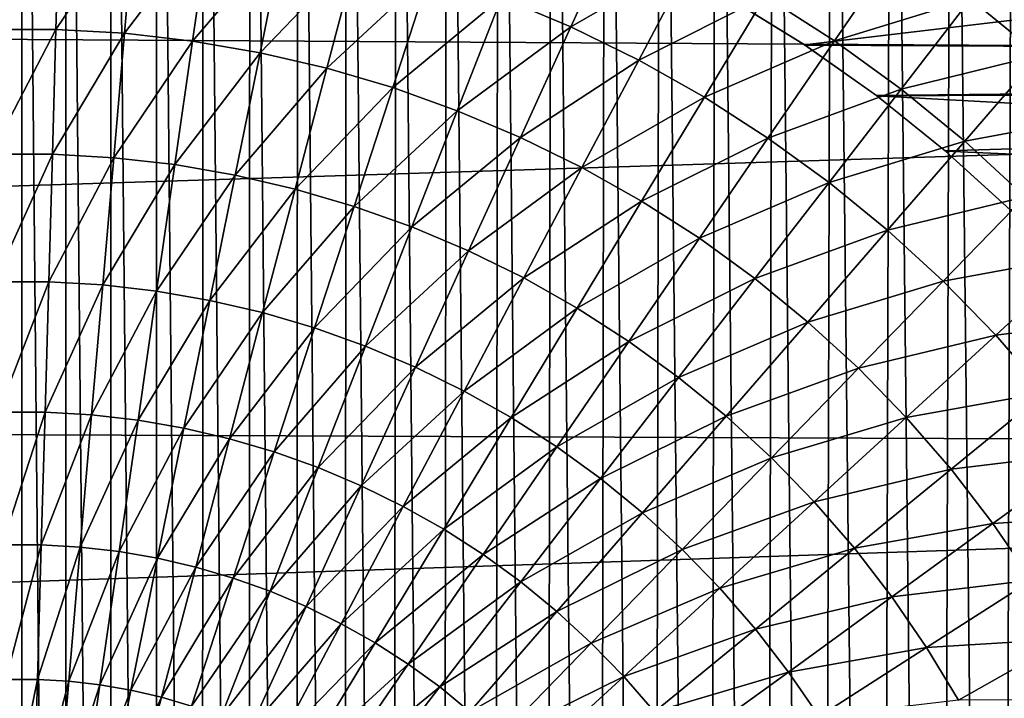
# Model space of a CAD drawing. Header units: millimetres. Extents: x -161 to 161, y -94 to 1149.
# Tile 658 of 1056: x 148.8 to 150.7, y -56.52 to -55.21. Entities that reach past the tile are written whole.
import ezdxf

# ---------------------------------------------------------------- set-up
doc = ezdxf.new("R2010")
doc.units = ezdxf.units.MM
doc.header["$LTSCALE"] = 81.481481
for name, color, linetype in [('378', 7, 'CONTINUOUS'), ('380', 7, 'CONTINUOUS'), ('387', 7, 'CONTINUOUS'), ('392', 7, 'CONTINUOUS')]:
    doc.layers.add(name, color=color, linetype=linetype)

msp = doc.modelspace()

# ---------------------------------------------------------------- linework, layer by layer
at = {"layer": '378', "color": 7, "linetype": 'CONTINUOUS', "true_color": 0xaaaaaa}
for points in [[(160.3087, -54.7035, -22.1172), (160.3087, -55.3069, -22.1866), (148.8557, -54.8006, -22.1295), (160.3087, -54.7035, -22.1172)], [(148.8557, -54.8006, -22.1295), (160.3087, -55.3069, -22.1866), (149.0297, -54.8097, -22.1306), (148.8557, -54.8006, -22.1295)], [(149.0297, -54.8097, -22.1306), (160.3087, -55.3069, -22.1866), (149.2017, -54.8295, -22.1331), (149.0297, -54.8097, -22.1306)], [(149.2017, -54.8295, -22.1331), (160.3087, -55.3069, -22.1866), (149.373, -54.8606, -22.1369), (149.2017, -54.8295, -22.1331)], [(149.373, -54.8606, -22.1369), (160.3087, -55.3069, -22.1866), (149.5422, -54.9023, -22.1419), (149.373, -54.8606, -22.1369)], [(149.5422, -54.9023, -22.1419), (160.3087, -55.3069, -22.1866), (149.7068, -54.9538, -22.148), (149.5422, -54.9023, -22.1419)], [(149.7068, -54.9538, -22.148), (160.3087, -55.3069, -22.1866), (149.8666, -55.0152, -22.1551), (149.7068, -54.9538, -22.148)], [(149.8666, -55.0152, -22.1551), (160.3087, -55.3069, -22.1866), (150.0222, -55.0866, -22.1632), (149.8666, -55.0152, -22.1551)], [(150.0222, -55.0866, -22.1632), (160.3087, -55.3069, -22.1866), (150.1726, -55.167, -22.172), (150.0222, -55.0866, -22.1632)], [(150.1726, -55.167, -22.172), (160.3087, -55.3069, -22.1866), (150.317, -55.2563, -22.1815), (150.1726, -55.167, -22.172)], [(150.317, -55.2563, -22.1815), (160.3087, -55.3069, -22.1866), (150.4563, -55.3549, -22.1915), (150.317, -55.2563, -22.1815)], [(160.3087, -55.3069, -22.1866), (160.3087, -55.8948, -22.2384), (150.4563, -55.3549, -22.1915), (160.3087, -55.3069, -22.1866)], [(150.4563, -55.3549, -22.1915), (160.3087, -55.8948, -22.2384), (150.5891, -55.4617, -22.2018), (150.4563, -55.3549, -22.1915)], [(150.5891, -55.4617, -22.2018), (160.3087, -55.8948, -22.2384), (150.7141, -55.5755, -22.2122), (150.5891, -55.4617, -22.2018)]]:
    msp.add_3dface(points, dxfattribs=at)
at = {"layer": '380', "color": 7, "linetype": 'CONTINUOUS', "true_color": 0xaaaaaa}
for points in [[(156.3175, -54.5428, 19.9917), (156.3175, -55.2909, 20.0897), (135.3, -55.1633, 20.8139), (156.3175, -54.5428, 19.9917)], [(150.3159, -55.2556, -20.3967), (156.3175, -54.5428, -20.0917), (150.1712, -55.1663, -20.3915), (150.3159, -55.2556, -20.3967)], [(156.3175, -55.2909, -20.1898), (156.3175, -54.5428, -20.0917), (150.3159, -55.2556, -20.3967), (156.3175, -55.2909, -20.1898)], [(135.3, -55.1633, 20.8139), (156.3175, -55.2909, 20.0897), (135.3, -55.9569, 20.8895), (135.3, -55.1633, 20.8139)], [(150.4555, -55.3543, -20.4027), (156.3175, -55.2909, -20.1898), (150.3159, -55.2556, -20.3967), (150.4555, -55.3543, -20.4027)], [(156.3175, -55.2909, 20.0897), (156.3175, -56.0422, 20.1599), (135.3, -55.9569, 20.8895), (156.3175, -55.2909, 20.0897)], [(150.5885, -55.4612, -20.4092), (156.3175, -55.2909, -20.1898), (150.4555, -55.3543, -20.4027), (150.5885, -55.4612, -20.4092)], [(150.7137, -55.5751, -20.4162), (156.3175, -55.2909, -20.1898), (150.5885, -55.4612, -20.4092), (150.7137, -55.5751, -20.4162)], [(135.3, -55.9569, 20.8895), (156.3175, -56.0422, 20.1599), (135.3, -56.7529, 20.9349), (135.3, -55.9569, 20.8895)], [(156.3175, -56.0422, 20.1599), (156.3175, -56.7956, 20.202), (135.3, -56.7529, 20.9349), (156.3175, -56.0422, 20.1599)]]:
    msp.add_3dface(points, dxfattribs=at)
at = {"layer": '387', "color": 7, "linetype": 'CONTINUOUS', "true_color": 0xaaaaaa}
for points in [[(148.7143, -62.0495, 61.95), (148.8, -62.05, 61.95), (148.7147, -53.0505, 61.95), (148.7143, -62.0495, 61.95)], [(148.8, -62.05, 61.95), (148.8, -53.05, 61.95), (148.7147, -53.0505, 61.95), (148.8, -62.05, 61.95)], [(148.8857, -53.0505, 61.95), (148.8, -53.05, 61.95), (148.8853, -62.0495, 61.95), (148.8857, -53.0505, 61.95)], [(148.8853, -62.0495, 61.95), (148.8, -53.05, 61.95), (148.8, -62.05, 61.95), (148.8853, -62.0495, 61.95)], [(148.9719, -62.047, 61.95), (148.8857, -53.0505, 61.95), (148.8853, -62.0495, 61.95), (148.9719, -62.047, 61.95)], [(148.9729, -53.053, 61.95), (148.8857, -53.0505, 61.95), (148.9719, -62.047, 61.95), (148.9729, -53.053, 61.95)], [(149.0596, -62.0427, 61.95), (148.9729, -53.053, 61.95), (148.9719, -62.047, 61.95), (149.0596, -62.0427, 61.95)], [(149.0615, -53.0574, 61.95), (148.9729, -53.053, 61.95), (149.0596, -62.0427, 61.95), (149.0615, -53.0574, 61.95)], [(149.1487, -62.0365, 61.95), (149.0615, -53.0574, 61.95), (149.0596, -62.0427, 61.95), (149.1487, -62.0365, 61.95)], [(149.1515, -53.0638, 61.95), (149.0615, -53.0574, 61.95), (149.1487, -62.0365, 61.95), (149.1515, -53.0638, 61.95)], [(149.2387, -62.0285, 61.95), (149.1515, -53.0638, 61.95), (149.1487, -62.0365, 61.95), (149.2387, -62.0285, 61.95)], [(149.2427, -53.0719, 61.95), (149.1515, -53.0638, 61.95), (149.2387, -62.0285, 61.95), (149.2427, -53.0719, 61.95)], [(149.3298, -62.0188, 61.95), (149.2427, -53.0719, 61.95), (149.2387, -62.0285, 61.95), (149.3298, -62.0188, 61.95)], [(149.3353, -53.0818, 61.95), (149.2427, -53.0719, 61.95), (149.3298, -62.0188, 61.95), (149.3353, -53.0818, 61.95)], [(149.4226, -62.0069, 61.95), (149.3353, -53.0818, 61.95), (149.3298, -62.0188, 61.95), (149.4226, -62.0069, 61.95)], [(149.4295, -53.0941, 61.95), (149.3353, -53.0818, 61.95), (149.4226, -62.0069, 61.95), (149.4295, -53.0941, 61.95)], [(149.5174, -61.9924, 61.95), (149.4295, -53.0941, 61.95), (149.4226, -62.0069, 61.95), (149.5174, -61.9924, 61.95)], [(149.5259, -53.109, 61.95), (149.4295, -53.0941, 61.95), (149.5174, -61.9924, 61.95), (149.5259, -53.109, 61.95)], [(149.6141, -61.9757, 61.95), (149.5259, -53.109, 61.95), (149.5174, -61.9924, 61.95), (149.6141, -61.9757, 61.95)], [(149.6241, -53.1262, 61.95), (149.5259, -53.109, 61.95), (149.6141, -61.9757, 61.95), (149.6241, -53.1262, 61.95)], [(149.7127, -61.9566, 61.95), (149.6241, -53.1262, 61.95), (149.6141, -61.9757, 61.95), (149.7127, -61.9566, 61.95)], [(149.7242, -53.1458, 61.95), (149.6241, -53.1262, 61.95), (149.7127, -61.9566, 61.95), (149.7242, -53.1458, 61.95)], [(149.8132, -61.9347, 61.95), (149.7242, -53.1458, 61.95), (149.7127, -61.9566, 61.95), (149.8132, -61.9347, 61.95)], [(149.8264, -53.1684, 61.95), (149.7242, -53.1458, 61.95), (149.8132, -61.9347, 61.95), (149.8264, -53.1684, 61.95)], [(149.9158, -61.9094, 61.95), (149.8264, -53.1684, 61.95), (149.8132, -61.9347, 61.95), (149.9158, -61.9094, 61.95)], [(149.9307, -53.1945, 61.95), (149.8264, -53.1684, 61.95), (149.9158, -61.9094, 61.95), (149.9307, -53.1945, 61.95)], [(150.0205, -61.8812, 61.95), (149.9307, -53.1945, 61.95), (149.9158, -61.9094, 61.95), (150.0205, -61.8812, 61.95)], [(150.0372, -53.2235, 61.95), (149.9307, -53.1945, 61.95), (150.0205, -61.8812, 61.95), (150.0372, -53.2235, 61.95)], [(150.1271, -61.8501, 61.95), (150.0372, -53.2235, 61.95), (150.0205, -61.8812, 61.95), (150.1271, -61.8501, 61.95)], [(150.1457, -53.2557, 61.95), (150.0372, -53.2235, 61.95), (150.1271, -61.8501, 61.95), (150.1457, -53.2557, 61.95)], [(150.2359, -61.815, 61.95), (150.1457, -53.2557, 61.95), (150.1271, -61.8501, 61.95), (150.2359, -61.815, 61.95)], [(150.2564, -53.2919, 61.95), (150.1457, -53.2557, 61.95), (150.2359, -61.815, 61.95), (150.2564, -53.2919, 61.95)], [(150.3468, -61.7756, 61.95), (150.2564, -53.2919, 61.95), (150.2359, -61.815, 61.95), (150.3468, -61.7756, 61.95)], [(150.3693, -53.3327, 61.95), (150.2564, -53.2919, 61.95), (150.3468, -61.7756, 61.95), (150.3693, -53.3327, 61.95)], [(150.4599, -61.7326, 61.95), (150.3693, -53.3327, 61.95), (150.3468, -61.7756, 61.95), (150.4599, -61.7326, 61.95)], [(150.4844, -53.3772, 61.95), (150.3693, -53.3327, 61.95), (150.4599, -61.7326, 61.95), (150.4844, -53.3772, 61.95)], [(150.5751, -61.6854, 61.95), (150.4844, -53.3772, 61.95), (150.4599, -61.7326, 61.95), (150.5751, -61.6854, 61.95)], [(150.6016, -53.4261, 61.95), (150.4844, -53.3772, 61.95), (150.5751, -61.6854, 61.95), (150.6016, -53.4261, 61.95)], [(150.6921, -61.6332, 61.95), (150.6016, -53.4261, 61.95), (150.5751, -61.6854, 61.95), (150.6921, -61.6332, 61.95)], [(150.7207, -53.4801, 61.95), (150.6016, -53.4261, 61.95), (150.6921, -61.6332, 61.95), (150.7207, -53.4801, 61.95)], [(150.8109, -61.5754, 61.95), (150.7207, -53.4801, 61.95), (150.6921, -61.6332, 61.95), (150.8109, -61.5754, 61.95)]]:
    msp.add_3dface(points, dxfattribs=at)
at = {"layer": '392', "color": 7, "linetype": 'CONTINUOUS', "true_color": 0xaaaaaa}
for points in [[(148.7269, -54.9906, -23.7102), (148.8731, -54.9906, -23.7102), (148.7336, -55.2259, -23.8388), (148.7269, -54.9906, -23.7102)], [(148.7336, -55.2259, -23.8388), (148.8731, -54.9906, -23.7102), (148.8664, -55.2259, -23.8388), (148.7336, -55.2259, -23.8388)], [(148.8731, -54.9906, -23.7102), (149.0191, -54.9989, -23.7102), (148.8664, -55.2259, -23.8388), (148.8731, -54.9906, -23.7102)], [(148.8664, -55.2259, -23.8388), (149.0191, -54.9989, -23.7102), (148.999, -55.2335, -23.8388), (148.8664, -55.2259, -23.8388)], [(149.0191, -54.9989, -23.7102), (149.1644, -55.0156, -23.7102), (148.999, -55.2335, -23.8388), (149.0191, -54.9989, -23.7102)], [(148.999, -55.2335, -23.8388), (149.1644, -55.0156, -23.7102), (149.1309, -55.2486, -23.8388), (148.999, -55.2335, -23.8388)], [(149.1644, -55.0156, -23.7102), (149.3085, -55.0405, -23.7102), (149.1309, -55.2486, -23.8388), (149.1644, -55.0156, -23.7102)], [(149.729, -55.164, -23.7102), (149.9585, -55.0132, -23.5694), (149.8637, -55.2209, -23.7102), (149.729, -55.164, -23.7102)], [(149.9585, -55.0132, -23.5694), (150.1014, -55.0835, -23.5694), (149.8637, -55.2209, -23.7102), (149.9585, -55.0132, -23.5694)], [(149.1309, -55.2486, -23.8388), (149.3085, -55.0405, -23.7102), (149.2617, -55.2713, -23.8388), (149.1309, -55.2486, -23.8388)], [(149.3085, -55.0405, -23.7102), (149.4509, -55.0737, -23.7102), (149.2617, -55.2713, -23.8388), (149.3085, -55.0405, -23.7102)], [(150.2401, -55.1618, -23.5694), (150.4986, -55.0658, -23.4168), (150.3741, -55.2479, -23.5694), (150.2401, -55.1618, -23.5694)], [(150.4986, -55.0658, -23.4168), (150.6377, -55.1669, -23.4168), (150.3741, -55.2479, -23.5694), (150.4986, -55.0658, -23.4168)], [(149.2617, -55.2713, -23.8388), (149.4509, -55.0737, -23.7102), (149.3911, -55.3013, -23.8388), (149.2617, -55.2713, -23.8388)], [(149.4509, -55.0737, -23.7102), (149.5912, -55.1149, -23.7102), (149.3911, -55.3013, -23.8388), (149.4509, -55.0737, -23.7102)], [(149.8637, -55.2209, -23.7102), (150.1014, -55.0835, -23.5694), (149.9949, -55.2854, -23.7102), (149.8637, -55.2209, -23.7102)], [(150.1014, -55.0835, -23.5694), (150.2401, -55.1618, -23.5694), (149.9949, -55.2854, -23.7102), (150.1014, -55.0835, -23.5694)], [(149.3911, -55.3013, -23.8388), (149.5912, -55.1149, -23.7102), (149.5185, -55.3388, -23.8388), (149.3911, -55.3013, -23.8388)], [(149.5912, -55.1149, -23.7102), (149.729, -55.164, -23.7102), (149.5185, -55.3388, -23.8388), (149.5912, -55.1149, -23.7102)], [(150.6377, -55.1669, -23.4168), (150.9097, -55.1152, -23.2528), (150.7707, -55.2757, -23.4168), (150.6377, -55.1669, -23.4168)], [(149.5185, -55.3388, -23.8388), (149.729, -55.164, -23.7102), (149.6435, -55.3834, -23.8388), (149.5185, -55.3388, -23.8388)], [(149.729, -55.164, -23.7102), (149.8637, -55.2209, -23.7102), (149.6435, -55.3834, -23.8388), (149.729, -55.164, -23.7102)], [(149.9949, -55.2854, -23.7102), (150.2401, -55.1618, -23.5694), (150.1222, -55.3574, -23.7102), (149.9949, -55.2854, -23.7102)], [(150.2401, -55.1618, -23.5694), (150.3741, -55.2479, -23.5694), (150.1222, -55.3574, -23.7102), (150.2401, -55.1618, -23.5694)], [(150.3741, -55.2479, -23.5694), (150.6377, -55.1669, -23.4168), (150.503, -55.3416, -23.5694), (150.3741, -55.2479, -23.5694)], [(150.6377, -55.1669, -23.4168), (150.7707, -55.2757, -23.4168), (150.503, -55.3416, -23.5694), (150.6377, -55.1669, -23.4168)], [(148.7336, -55.2259, -23.8388), (148.8664, -55.2259, -23.8388), (148.7405, -55.4677, -23.9549), (148.7336, -55.2259, -23.8388)], [(148.7405, -55.4677, -23.9549), (148.8664, -55.2259, -23.8388), (148.8595, -55.4677, -23.9549), (148.7405, -55.4677, -23.9549)], [(148.8664, -55.2259, -23.8388), (148.999, -55.2335, -23.8388), (148.8595, -55.4677, -23.9549), (148.8664, -55.2259, -23.8388)], [(148.8595, -55.4677, -23.9549), (148.999, -55.2335, -23.8388), (148.9783, -55.4745, -23.9549), (148.8595, -55.4677, -23.9549)], [(148.999, -55.2335, -23.8388), (149.1309, -55.2486, -23.8388), (148.9783, -55.4745, -23.9549), (148.999, -55.2335, -23.8388)], [(149.6435, -55.3834, -23.8388), (149.8637, -55.2209, -23.7102), (149.7659, -55.4351, -23.8388), (149.6435, -55.3834, -23.8388)], [(149.8637, -55.2209, -23.7102), (149.9949, -55.2854, -23.7102), (149.7659, -55.4351, -23.8388), (149.8637, -55.2209, -23.7102)], [(148.9783, -55.4745, -23.9549), (149.1309, -55.2486, -23.8388), (149.0965, -55.488, -23.9549), (148.9783, -55.4745, -23.9549)], [(149.1309, -55.2486, -23.8388), (149.2617, -55.2713, -23.8388), (149.0965, -55.488, -23.9549), (149.1309, -55.2486, -23.8388)], [(150.1222, -55.3574, -23.7102), (150.3741, -55.2479, -23.5694), (150.2452, -55.4364, -23.7102), (150.1222, -55.3574, -23.7102)], [(150.3741, -55.2479, -23.5694), (150.503, -55.3416, -23.5694), (150.2452, -55.4364, -23.7102), (150.3741, -55.2479, -23.5694)], [(149.0965, -55.488, -23.9549), (149.2617, -55.2713, -23.8388), (149.2137, -55.5083, -23.9549), (149.0965, -55.488, -23.9549)], [(149.2617, -55.2713, -23.8388), (149.3911, -55.3013, -23.8388), (149.2137, -55.5083, -23.9549), (149.2617, -55.2713, -23.8388)], [(150.503, -55.3416, -23.5694), (150.7707, -55.2757, -23.4168), (150.6263, -55.4424, -23.5694), (150.503, -55.3416, -23.5694)], [(150.7707, -55.2757, -23.4168), (150.8974, -55.3919, -23.4168), (150.6263, -55.4424, -23.5694), (150.7707, -55.2757, -23.4168)], [(149.7659, -55.4351, -23.8388), (149.9949, -55.2854, -23.7102), (149.885, -55.4937, -23.8388), (149.7659, -55.4351, -23.8388)], [(149.9949, -55.2854, -23.7102), (150.1222, -55.3574, -23.7102), (149.885, -55.4937, -23.8388), (149.9949, -55.2854, -23.7102)], [(149.2137, -55.5083, -23.9549), (149.3911, -55.3013, -23.8388), (149.3296, -55.5353, -23.9549), (149.2137, -55.5083, -23.9549)], [(149.3911, -55.3013, -23.8388), (149.5185, -55.3388, -23.8388), (149.3296, -55.5353, -23.9549), (149.3911, -55.3013, -23.8388)], [(149.3296, -55.5353, -23.9549), (149.5185, -55.3388, -23.8388), (149.4437, -55.5688, -23.9549), (149.3296, -55.5353, -23.9549)], [(149.5185, -55.3388, -23.8388), (149.6435, -55.3834, -23.8388), (149.4437, -55.5688, -23.9549), (149.5185, -55.3388, -23.8388)], [(150.2452, -55.4364, -23.7102), (150.503, -55.3416, -23.5694), (150.3635, -55.5224, -23.7102), (150.2452, -55.4364, -23.7102)], [(150.503, -55.3416, -23.5694), (150.6263, -55.4424, -23.5694), (150.3635, -55.5224, -23.7102), (150.503, -55.3416, -23.5694)], [(149.885, -55.4937, -23.8388), (150.1222, -55.3574, -23.7102), (150.0006, -55.559, -23.8388), (149.885, -55.4937, -23.8388)], [(150.1222, -55.3574, -23.7102), (150.2452, -55.4364, -23.7102), (150.0006, -55.559, -23.8388), (150.1222, -55.3574, -23.7102)], [(149.4437, -55.5688, -23.9549), (149.6435, -55.3834, -23.8388), (149.5558, -55.6088, -23.9549), (149.4437, -55.5688, -23.9549)], [(149.6435, -55.3834, -23.8388), (149.7659, -55.4351, -23.8388), (149.5558, -55.6088, -23.9549), (149.6435, -55.3834, -23.8388)], [(150.6263, -55.4424, -23.5694), (150.8974, -55.3919, -23.4168), (150.7436, -55.5501, -23.5694), (150.6263, -55.4424, -23.5694)], [(149.5558, -55.6088, -23.9549), (149.7659, -55.4351, -23.8388), (149.6654, -55.6551, -23.9549), (149.5558, -55.6088, -23.9549)], [(149.7659, -55.4351, -23.8388), (149.885, -55.4937, -23.8388), (149.6654, -55.6551, -23.9549), (149.7659, -55.4351, -23.8388)], [(150.0006, -55.559, -23.8388), (150.2452, -55.4364, -23.7102), (150.1124, -55.6307, -23.8388), (150.0006, -55.559, -23.8388)], [(150.2452, -55.4364, -23.7102), (150.3635, -55.5224, -23.7102), (150.1124, -55.6307, -23.8388), (150.2452, -55.4364, -23.7102)], [(150.3635, -55.5224, -23.7102), (150.6263, -55.4424, -23.5694), (150.4767, -55.6149, -23.7102), (150.3635, -55.5224, -23.7102)], [(150.6263, -55.4424, -23.5694), (150.7436, -55.5501, -23.5694), (150.4767, -55.6149, -23.7102), (150.6263, -55.4424, -23.5694)], [(148.7405, -55.4677, -23.9549), (148.8595, -55.4677, -23.9549), (148.7476, -55.7152, -24.058), (148.7405, -55.4677, -23.9549)], [(148.7476, -55.7152, -24.058), (148.8595, -55.4677, -23.9549), (148.8524, -55.7152, -24.058), (148.7476, -55.7152, -24.058)], [(148.8595, -55.4677, -23.9549), (148.9783, -55.4745, -23.9549), (148.8524, -55.7152, -24.058), (148.8595, -55.4677, -23.9549)], [(148.8524, -55.7152, -24.058), (148.9783, -55.4745, -23.9549), (148.9571, -55.7212, -24.058), (148.8524, -55.7152, -24.058)], [(148.9783, -55.4745, -23.9549), (149.0965, -55.488, -23.9549), (148.9571, -55.7212, -24.058), (148.9783, -55.4745, -23.9549)], [(148.9571, -55.7212, -24.058), (149.0965, -55.488, -23.9549), (149.0612, -55.7331, -24.058), (148.9571, -55.7212, -24.058)], [(149.0965, -55.488, -23.9549), (149.2137, -55.5083, -23.9549), (149.0612, -55.7331, -24.058), (149.0965, -55.488, -23.9549)], [(149.6654, -55.6551, -23.9549), (149.885, -55.4937, -23.8388), (149.7722, -55.7076, -23.9549), (149.6654, -55.6551, -23.9549)], [(149.885, -55.4937, -23.8388), (150.0006, -55.559, -23.8388), (149.7722, -55.7076, -23.9549), (149.885, -55.4937, -23.8388)], [(149.0612, -55.7331, -24.058), (149.2137, -55.5083, -23.9549), (149.1645, -55.751, -24.058), (149.0612, -55.7331, -24.058)], [(149.2137, -55.5083, -23.9549), (149.3296, -55.5353, -23.9549), (149.1645, -55.751, -24.058), (149.2137, -55.5083, -23.9549)], [(150.1124, -55.6307, -23.8388), (150.3635, -55.5224, -23.7102), (150.2198, -55.7088, -23.8388), (150.1124, -55.6307, -23.8388)], [(150.3635, -55.5224, -23.7102), (150.4767, -55.6149, -23.7102), (150.2198, -55.7088, -23.8388), (150.3635, -55.5224, -23.7102)], [(149.1645, -55.751, -24.058), (149.3296, -55.5353, -23.9549), (149.2666, -55.7748, -24.058), (149.1645, -55.751, -24.058)], [(149.3296, -55.5353, -23.9549), (149.4437, -55.5688, -23.9549), (149.2666, -55.7748, -24.058), (149.3296, -55.5353, -23.9549)], [(149.7722, -55.7076, -23.9549), (150.0006, -55.559, -23.8388), (149.8757, -55.7661, -23.9549), (149.7722, -55.7076, -23.9549)], [(150.0006, -55.559, -23.8388), (150.1124, -55.6307, -23.8388), (149.8757, -55.7661, -23.9549), (150.0006, -55.559, -23.8388)], [(150.4767, -55.6149, -23.7102), (150.7436, -55.5501, -23.5694), (150.5845, -55.7138, -23.7102), (150.4767, -55.6149, -23.7102)], [(150.7436, -55.5501, -23.5694), (150.8546, -55.6643, -23.5694), (150.5845, -55.7138, -23.7102), (150.7436, -55.5501, -23.5694)], [(149.2666, -55.7748, -24.058), (149.4437, -55.5688, -23.9549), (149.3672, -55.8043, -24.058), (149.2666, -55.7748, -24.058)], [(149.4437, -55.5688, -23.9549), (149.5558, -55.6088, -23.9549), (149.3672, -55.8043, -24.058), (149.4437, -55.5688, -23.9549)], [(149.3672, -55.8043, -24.058), (149.5558, -55.6088, -23.9549), (149.466, -55.8395, -24.058), (149.3672, -55.8043, -24.058)], [(149.5558, -55.6088, -23.9549), (149.6654, -55.6551, -23.9549), (149.466, -55.8395, -24.058), (149.5558, -55.6088, -23.9549)], [(150.2198, -55.7088, -23.8388), (150.4767, -55.6149, -23.7102), (150.3226, -55.7929, -23.8388), (150.2198, -55.7088, -23.8388)], [(150.4767, -55.6149, -23.7102), (150.5845, -55.7138, -23.7102), (150.3226, -55.7929, -23.8388), (150.4767, -55.6149, -23.7102)], [(149.8757, -55.7661, -23.9549), (150.1124, -55.6307, -23.8388), (149.9758, -55.8304, -23.9549), (149.8757, -55.7661, -23.9549)], [(150.1124, -55.6307, -23.8388), (150.2198, -55.7088, -23.8388), (149.9758, -55.8304, -23.9549), (150.1124, -55.6307, -23.8388)], [(149.466, -55.8395, -24.058), (149.6654, -55.6551, -23.9549), (149.5625, -55.8803, -24.058), (149.466, -55.8395, -24.058)], [(149.6654, -55.6551, -23.9549), (149.7722, -55.7076, -23.9549), (149.5625, -55.8803, -24.058), (149.6654, -55.6551, -23.9549)], [(150.5845, -55.7138, -23.7102), (150.8546, -55.6643, -23.5694), (150.6864, -55.8187, -23.7102), (150.5845, -55.7138, -23.7102)], [(150.8546, -55.6643, -23.5694), (150.9589, -55.7847, -23.5694), (150.6864, -55.8187, -23.7102), (150.8546, -55.6643, -23.5694)], [(149.5625, -55.8803, -24.058), (149.7722, -55.7076, -23.9549), (149.6566, -55.9266, -24.058), (149.5625, -55.8803, -24.058)], [(149.7722, -55.7076, -23.9549), (149.8757, -55.7661, -23.9549), (149.6566, -55.9266, -24.058), (149.7722, -55.7076, -23.9549)], [(149.9758, -55.8304, -23.9549), (150.2198, -55.7088, -23.8388), (150.0721, -55.9003, -23.9549), (149.9758, -55.8304, -23.9549)], [(150.2198, -55.7088, -23.8388), (150.3226, -55.7929, -23.8388), (150.0721, -55.9003, -23.9549), (150.2198, -55.7088, -23.8388)], [(150.3226, -55.7929, -23.8388), (150.5845, -55.7138, -23.7102), (150.4204, -55.8826, -23.8388), (150.3226, -55.7929, -23.8388)], [(150.5845, -55.7138, -23.7102), (150.6864, -55.8187, -23.7102), (150.4204, -55.8826, -23.8388), (150.5845, -55.7138, -23.7102)], [(148.7476, -55.7152, -24.058), (148.8524, -55.7152, -24.058), (148.7548, -55.9678, -24.148), (148.7476, -55.7152, -24.058)], [(148.7548, -55.9678, -24.148), (148.8524, -55.7152, -24.058), (148.8452, -55.9678, -24.148), (148.7548, -55.9678, -24.148)], [(148.8524, -55.7152, -24.058), (148.9571, -55.7212, -24.058), (148.8452, -55.9678, -24.148), (148.8524, -55.7152, -24.058)], [(148.8452, -55.9678, -24.148), (148.9571, -55.7212, -24.058), (148.9355, -55.973, -24.148), (148.8452, -55.9678, -24.148)], [(148.9571, -55.7212, -24.058), (149.0612, -55.7331, -24.058), (148.9355, -55.973, -24.148), (148.9571, -55.7212, -24.058)], [(148.9355, -55.973, -24.148), (149.0612, -55.7331, -24.058), (149.0253, -55.9833, -24.148), (148.9355, -55.973, -24.148)], [(149.0612, -55.7331, -24.058), (149.1645, -55.751, -24.058), (149.0253, -55.9833, -24.148), (149.0612, -55.7331, -24.058)], [(149.0253, -55.9833, -24.148), (149.1645, -55.751, -24.058), (149.1143, -55.9987, -24.148), (149.0253, -55.9833, -24.148)], [(149.1645, -55.751, -24.058), (149.2666, -55.7748, -24.058), (149.1143, -55.9987, -24.148), (149.1645, -55.751, -24.058)], [(149.6566, -55.9266, -24.058), (149.8757, -55.7661, -23.9549), (149.7479, -55.9781, -24.058), (149.6566, -55.9266, -24.058)], [(149.8757, -55.7661, -23.9549), (149.9758, -55.8304, -23.9549), (149.7479, -55.9781, -24.058), (149.8757, -55.7661, -23.9549)], [(149.1143, -55.9987, -24.148), (149.2666, -55.7748, -24.058), (149.2024, -56.0192, -24.148), (149.1143, -55.9987, -24.148)], [(149.2666, -55.7748, -24.058), (149.3672, -55.8043, -24.058), (149.2024, -56.0192, -24.148), (149.2666, -55.7748, -24.058)], [(150.6864, -55.8187, -23.7102), (150.9589, -55.7847, -23.5694), (150.7822, -55.9292, -23.7102), (150.6864, -55.8187, -23.7102)], [(149.2024, -56.0192, -24.148), (149.3672, -55.8043, -24.058), (149.2891, -56.0446, -24.148), (149.2024, -56.0192, -24.148)], [(149.3672, -55.8043, -24.058), (149.466, -55.8395, -24.058), (149.2891, -56.0446, -24.148), (149.3672, -55.8043, -24.058)], [(150.0721, -55.9003, -23.9549), (150.3226, -55.7929, -23.8388), (150.1642, -55.9756, -23.9549), (150.0721, -55.9003, -23.9549)], [(150.3226, -55.7929, -23.8388), (150.4204, -55.8826, -23.8388), (150.1642, -55.9756, -23.9549), (150.3226, -55.7929, -23.8388)], [(150.4204, -55.8826, -23.8388), (150.6864, -55.8187, -23.7102), (150.5129, -55.9779, -23.8388), (150.4204, -55.8826, -23.8388)], [(150.6864, -55.8187, -23.7102), (150.7822, -55.9292, -23.7102), (150.5129, -55.9779, -23.8388), (150.6864, -55.8187, -23.7102)], [(149.2891, -56.0446, -24.148), (149.466, -55.8395, -24.058), (149.3743, -56.075, -24.148), (149.2891, -56.0446, -24.148)], [(149.466, -55.8395, -24.058), (149.5625, -55.8803, -24.058), (149.3743, -56.075, -24.148), (149.466, -55.8395, -24.058)], [(149.7479, -55.9781, -24.058), (149.9758, -55.8304, -23.9549), (149.8361, -56.0348, -24.058), (149.7479, -55.9781, -24.058)], [(149.9758, -55.8304, -23.9549), (150.0721, -55.9003, -23.9549), (149.8361, -56.0348, -24.058), (149.9758, -55.8304, -23.9549)], [(149.3743, -56.075, -24.148), (149.5625, -55.8803, -24.058), (149.4575, -56.1102, -24.148), (149.3743, -56.075, -24.148)], [(149.5625, -55.8803, -24.058), (149.6566, -55.9266, -24.058), (149.4575, -56.1102, -24.148), (149.5625, -55.8803, -24.058)], [(150.1642, -55.9756, -23.9549), (150.4204, -55.8826, -23.8388), (150.2518, -56.0561, -23.9549), (150.1642, -55.9756, -23.9549)], [(150.4204, -55.8826, -23.8388), (150.5129, -55.9779, -23.8388), (150.2518, -56.0561, -23.9549), (150.4204, -55.8826, -23.8388)], [(149.8361, -56.0348, -24.058), (150.0721, -55.9003, -23.9549), (149.9209, -56.0964, -24.058), (149.8361, -56.0348, -24.058)], [(150.0721, -55.9003, -23.9549), (150.1642, -55.9756, -23.9549), (149.9209, -56.0964, -24.058), (150.0721, -55.9003, -23.9549)], [(149.4575, -56.1102, -24.148), (149.6566, -55.9266, -24.058), (149.5387, -56.1501, -24.148), (149.4575, -56.1102, -24.148)], [(149.6566, -55.9266, -24.058), (149.7479, -55.9781, -24.058), (149.5387, -56.1501, -24.148), (149.6566, -55.9266, -24.058)], [(150.5129, -55.9779, -23.8388), (150.7822, -55.9292, -23.7102), (150.5999, -56.0782, -23.8388), (150.5129, -55.9779, -23.8388)], [(150.7822, -55.9292, -23.7102), (150.8715, -56.045, -23.7102), (150.5999, -56.0782, -23.8388), (150.7822, -55.9292, -23.7102)], [(148.7548, -55.9678, -24.148), (148.8452, -55.9678, -24.148), (148.7621, -56.2248, -24.2246), (148.7548, -55.9678, -24.148)], [(148.7621, -56.2248, -24.2246), (148.8452, -55.9678, -24.148), (148.8379, -56.2248, -24.2246), (148.7621, -56.2248, -24.2246)], [(148.8452, -55.9678, -24.148), (148.9355, -55.973, -24.148), (148.8379, -56.2248, -24.2246), (148.8452, -55.9678, -24.148)], [(148.8379, -56.2248, -24.2246), (148.9355, -55.973, -24.148), (148.9135, -56.2291, -24.2246), (148.8379, -56.2248, -24.2246)], [(148.9355, -55.973, -24.148), (149.0253, -55.9833, -24.148), (148.9135, -56.2291, -24.2246), (148.9355, -55.973, -24.148)], [(149.5387, -56.1501, -24.148), (149.7479, -55.9781, -24.058), (149.6174, -56.1945, -24.148), (149.5387, -56.1501, -24.148)], [(149.7479, -55.9781, -24.058), (149.8361, -56.0348, -24.058), (149.6174, -56.1945, -24.148), (149.7479, -55.9781, -24.058)], [(149.9209, -56.0964, -24.058), (150.1642, -55.9756, -23.9549), (150.002, -56.1628, -24.058), (149.9209, -56.0964, -24.058)], [(150.1642, -55.9756, -23.9549), (150.2518, -56.0561, -23.9549), (150.002, -56.1628, -24.058), (150.1642, -55.9756, -23.9549)], [(150.2518, -56.0561, -23.9549), (150.5129, -55.9779, -23.8388), (150.3348, -56.1414, -23.9549), (150.2518, -56.0561, -23.9549)], [(150.5129, -55.9779, -23.8388), (150.5999, -56.0782, -23.8388), (150.3348, -56.1414, -23.9549), (150.5129, -55.9779, -23.8388)], [(148.9135, -56.2291, -24.2246), (149.0253, -55.9833, -24.148), (148.9887, -56.2378, -24.2246), (148.9135, -56.2291, -24.2246)], [(149.0253, -55.9833, -24.148), (149.1143, -55.9987, -24.148), (148.9887, -56.2378, -24.2246), (149.0253, -55.9833, -24.148)], [(148.9887, -56.2378, -24.2246), (149.1143, -55.9987, -24.148), (149.0633, -56.2507, -24.2246), (148.9887, -56.2378, -24.2246)], [(149.1143, -55.9987, -24.148), (149.2024, -56.0192, -24.148), (149.0633, -56.2507, -24.2246), (149.1143, -55.9987, -24.148)], [(149.0633, -56.2507, -24.2246), (149.2024, -56.0192, -24.148), (149.137, -56.2678, -24.2246), (149.0633, -56.2507, -24.2246)], [(149.2024, -56.0192, -24.148), (149.2891, -56.0446, -24.148), (149.137, -56.2678, -24.2246), (149.2024, -56.0192, -24.148)], [(149.6174, -56.1945, -24.148), (149.8361, -56.0348, -24.058), (149.6934, -56.2434, -24.148), (149.6174, -56.1945, -24.148)], [(149.8361, -56.0348, -24.058), (149.9209, -56.0964, -24.058), (149.6934, -56.2434, -24.148), (149.8361, -56.0348, -24.058)], [(149.137, -56.2678, -24.2246), (149.2891, -56.0446, -24.148), (149.2097, -56.2891, -24.2246), (149.137, -56.2678, -24.2246)], [(149.2891, -56.0446, -24.148), (149.3743, -56.075, -24.148), (149.2097, -56.2891, -24.2246), (149.2891, -56.0446, -24.148)], [(150.002, -56.1628, -24.058), (150.2518, -56.0561, -23.9549), (150.0793, -56.2337, -24.058), (150.002, -56.1628, -24.058)], [(150.2518, -56.0561, -23.9549), (150.3348, -56.1414, -23.9549), (150.0793, -56.2337, -24.058), (150.2518, -56.0561, -23.9549)], [(150.5999, -56.0782, -23.8388), (150.8715, -56.045, -23.7102), (150.681, -56.1834, -23.8388), (150.5999, -56.0782, -23.8388)], [(150.8715, -56.045, -23.7102), (150.954, -56.1657, -23.7102), (150.681, -56.1834, -23.8388), (150.8715, -56.045, -23.7102)], [(149.2097, -56.2891, -24.2246), (149.3743, -56.075, -24.148), (149.281, -56.3146, -24.2246), (149.2097, -56.2891, -24.2246)], [(149.3743, -56.075, -24.148), (149.4575, -56.1102, -24.148), (149.281, -56.3146, -24.2246), (149.3743, -56.075, -24.148)], [(150.3348, -56.1414, -23.9549), (150.5999, -56.0782, -23.8388), (150.4127, -56.2313, -23.9549), (150.3348, -56.1414, -23.9549)], [(150.5999, -56.0782, -23.8388), (150.681, -56.1834, -23.8388), (150.4127, -56.2313, -23.9549), (150.5999, -56.0782, -23.8388)], [(149.281, -56.3146, -24.2246), (149.4575, -56.1102, -24.148), (149.3507, -56.3441, -24.2246), (149.281, -56.3146, -24.2246)], [(149.4575, -56.1102, -24.148), (149.5387, -56.1501, -24.148), (149.3507, -56.3441, -24.2246), (149.4575, -56.1102, -24.148)], [(149.6934, -56.2434, -24.148), (149.9209, -56.0964, -24.058), (149.7666, -56.2965, -24.148), (149.6934, -56.2434, -24.148)], [(149.9209, -56.0964, -24.058), (150.002, -56.1628, -24.058), (149.7666, -56.2965, -24.148), (149.9209, -56.0964, -24.058)], [(149.3507, -56.3441, -24.2246), (149.5387, -56.1501, -24.148), (149.4187, -56.3775, -24.2246), (149.3507, -56.3441, -24.2246)], [(149.5387, -56.1501, -24.148), (149.6174, -56.1945, -24.148), (149.4187, -56.3775, -24.2246), (149.5387, -56.1501, -24.148)], [(150.0793, -56.2337, -24.058), (150.3348, -56.1414, -23.9549), (150.1523, -56.3088, -24.058), (150.0793, -56.2337, -24.058)], [(150.3348, -56.1414, -23.9549), (150.4127, -56.2313, -23.9549), (150.1523, -56.3088, -24.058), (150.3348, -56.1414, -23.9549)], [(149.7666, -56.2965, -24.148), (150.002, -56.1628, -24.058), (149.8365, -56.3538, -24.148), (149.7666, -56.2965, -24.148)], [(150.002, -56.1628, -24.058), (150.0793, -56.2337, -24.058), (149.8365, -56.3538, -24.148), (150.002, -56.1628, -24.058)], [(150.681, -56.1834, -23.8388), (150.954, -56.1657, -23.7102), (150.7559, -56.293, -23.8388), (150.681, -56.1834, -23.8388)], [(150.4127, -56.2313, -23.9549), (150.681, -56.1834, -23.8388), (150.4853, -56.3255, -23.9549), (150.4127, -56.2313, -23.9549)], [(150.681, -56.1834, -23.8388), (150.7559, -56.293, -23.8388), (150.4853, -56.3255, -23.9549), (150.681, -56.1834, -23.8388)], [(149.4187, -56.3775, -24.2246), (149.6174, -56.1945, -24.148), (149.4846, -56.4147, -24.2246), (149.4187, -56.3775, -24.2246)], [(149.6174, -56.1945, -24.148), (149.6934, -56.2434, -24.148), (149.4846, -56.4147, -24.2246), (149.6174, -56.1945, -24.148)], [(148.7621, -56.2248, -24.2246), (148.8379, -56.2248, -24.2246), (148.7696, -56.4855, -24.2875), (148.7621, -56.2248, -24.2246)], [(148.7696, -56.4855, -24.2875), (148.8379, -56.2248, -24.2246), (148.8304, -56.4855, -24.2875), (148.7696, -56.4855, -24.2875)], [(148.8379, -56.2248, -24.2246), (148.9135, -56.2291, -24.2246), (148.8304, -56.4855, -24.2875), (148.8379, -56.2248, -24.2246)], [(148.8304, -56.4855, -24.2875), (148.9135, -56.2291, -24.2246), (148.8911, -56.4889, -24.2875), (148.8304, -56.4855, -24.2875)], [(148.9135, -56.2291, -24.2246), (148.9887, -56.2378, -24.2246), (148.8911, -56.4889, -24.2875), (148.9135, -56.2291, -24.2246)], [(148.8911, -56.4889, -24.2875), (148.9887, -56.2378, -24.2246), (148.9516, -56.4959, -24.2875), (148.8911, -56.4889, -24.2875)], [(148.9887, -56.2378, -24.2246), (149.0633, -56.2507, -24.2246), (148.9516, -56.4959, -24.2875), (148.9887, -56.2378, -24.2246)], [(149.4846, -56.4147, -24.2246), (149.6934, -56.2434, -24.148), (149.5483, -56.4556, -24.2246), (149.4846, -56.4147, -24.2246)], [(149.6934, -56.2434, -24.148), (149.7666, -56.2965, -24.148), (149.5483, -56.4556, -24.2246), (149.6934, -56.2434, -24.148)], [(149.8365, -56.3538, -24.148), (150.0793, -56.2337, -24.058), (149.9031, -56.4149, -24.148), (149.8365, -56.3538, -24.148)], [(150.0793, -56.2337, -24.058), (150.1523, -56.3088, -24.058), (149.9031, -56.4149, -24.148), (150.0793, -56.2337, -24.058)], [(150.1523, -56.3088, -24.058), (150.4127, -56.2313, -23.9549), (150.221, -56.3881, -24.058), (150.1523, -56.3088, -24.058)], [(150.4127, -56.2313, -23.9549), (150.4853, -56.3255, -23.9549), (150.221, -56.3881, -24.058), (150.4127, -56.2313, -23.9549)], [(148.9516, -56.4959, -24.2875), (149.0633, -56.2507, -24.2246), (149.0115, -56.5062, -24.2875), (148.9516, -56.4959, -24.2875)], [(149.0633, -56.2507, -24.2246), (149.137, -56.2678, -24.2246), (149.0115, -56.5062, -24.2875), (149.0633, -56.2507, -24.2246)], [(149.0115, -56.5062, -24.2875), (149.137, -56.2678, -24.2246), (149.0707, -56.52, -24.2875), (149.0115, -56.5062, -24.2875)], [(149.137, -56.2678, -24.2246), (149.2097, -56.2891, -24.2246), (149.0707, -56.52, -24.2875), (149.137, -56.2678, -24.2246)], [(149.0707, -56.52, -24.2875), (149.2097, -56.2891, -24.2246), (149.1291, -56.5372, -24.2875), (149.0707, -56.52, -24.2875)], [(149.2097, -56.2891, -24.2246), (149.281, -56.3146, -24.2246), (149.1291, -56.5372, -24.2875), (149.2097, -56.2891, -24.2246)], [(149.5483, -56.4556, -24.2246), (149.7666, -56.2965, -24.148), (149.6096, -56.5001, -24.2246), (149.5483, -56.4556, -24.2246)], [(149.7666, -56.2965, -24.148), (149.8365, -56.3538, -24.148), (149.6096, -56.5001, -24.2246), (149.7666, -56.2965, -24.148)], [(150.4853, -56.3255, -23.9549), (150.7559, -56.293, -23.8388), (150.5525, -56.4237, -23.9549), (150.4853, -56.3255, -23.9549)], [(150.7559, -56.293, -23.8388), (150.8245, -56.4067, -23.8388), (150.5525, -56.4237, -23.9549), (150.7559, -56.293, -23.8388)], [(149.1291, -56.5372, -24.2875), (149.281, -56.3146, -24.2246), (149.1864, -56.5576, -24.2875), (149.1291, -56.5372, -24.2875)], [(149.281, -56.3146, -24.2246), (149.3507, -56.3441, -24.2246), (149.1864, -56.5576, -24.2875), (149.281, -56.3146, -24.2246)], [(149.9031, -56.4149, -24.148), (150.1523, -56.3088, -24.058), (149.9661, -56.4797, -24.148), (149.9031, -56.4149, -24.148)], [(150.1523, -56.3088, -24.058), (150.221, -56.3881, -24.058), (149.9661, -56.4797, -24.148), (150.1523, -56.3088, -24.058)], [(150.221, -56.3881, -24.058), (150.4853, -56.3255, -23.9549), (150.285, -56.4711, -24.058), (150.221, -56.3881, -24.058)], [(150.4853, -56.3255, -23.9549), (150.5525, -56.4237, -23.9549), (150.285, -56.4711, -24.058), (150.4853, -56.3255, -23.9549)], [(149.1864, -56.5576, -24.2875), (149.3507, -56.3441, -24.2246), (149.2424, -56.5813, -24.2875), (149.1864, -56.5576, -24.2875)], [(149.3507, -56.3441, -24.2246), (149.4187, -56.3775, -24.2246), (149.2424, -56.5813, -24.2875), (149.3507, -56.3441, -24.2246)], [(149.6096, -56.5001, -24.2246), (149.8365, -56.3538, -24.148), (149.6682, -56.5481, -24.2246), (149.6096, -56.5001, -24.2246)], [(149.8365, -56.3538, -24.148), (149.9031, -56.4149, -24.148), (149.6682, -56.5481, -24.2246), (149.8365, -56.3538, -24.148)], [(149.2424, -56.5813, -24.2875), (149.4187, -56.3775, -24.2246), (149.297, -56.6081, -24.2875), (149.2424, -56.5813, -24.2875)], [(149.4187, -56.3775, -24.2246), (149.4846, -56.4147, -24.2246), (149.297, -56.6081, -24.2875), (149.4187, -56.3775, -24.2246)], [(149.9661, -56.4797, -24.148), (150.221, -56.3881, -24.058), (150.0253, -56.548, -24.148), (149.9661, -56.4797, -24.148)], [(150.221, -56.3881, -24.058), (150.285, -56.4711, -24.058), (150.0253, -56.548, -24.148), (150.221, -56.3881, -24.058)], [(149.297, -56.6081, -24.2875), (149.4846, -56.4147, -24.2246), (149.3499, -56.638, -24.2875), (149.297, -56.6081, -24.2875)], [(149.4846, -56.4147, -24.2246), (149.5483, -56.4556, -24.2246), (149.3499, -56.638, -24.2875), (149.4846, -56.4147, -24.2246)], [(149.6682, -56.5481, -24.2246), (149.9031, -56.4149, -24.148), (149.724, -56.5993, -24.2246), (149.6682, -56.5481, -24.2246)], [(149.9031, -56.4149, -24.148), (149.9661, -56.4797, -24.148), (149.724, -56.5993, -24.2246), (149.9031, -56.4149, -24.148)], [(150.5525, -56.4237, -23.9549), (150.8245, -56.4067, -23.8388), (150.6139, -56.5256, -23.9549), (150.5525, -56.4237, -23.9549)], [(150.8245, -56.4067, -23.8388), (150.8865, -56.5241, -23.8388), (150.6139, -56.5256, -23.9549), (150.8245, -56.4067, -23.8388)], [(150.285, -56.4711, -24.058), (150.5525, -56.4237, -23.9549), (150.3442, -56.5576, -24.058), (150.285, -56.4711, -24.058)], [(150.5525, -56.4237, -23.9549), (150.6139, -56.5256, -23.9549), (150.3442, -56.5576, -24.058), (150.5525, -56.4237, -23.9549)], [(149.3499, -56.638, -24.2875), (149.5483, -56.4556, -24.2246), (149.4011, -56.6709, -24.2875), (149.3499, -56.638, -24.2875)], [(149.5483, -56.4556, -24.2246), (149.6096, -56.5001, -24.2246), (149.4011, -56.6709, -24.2875), (149.5483, -56.4556, -24.2246)], [(150.0253, -56.548, -24.148), (150.285, -56.4711, -24.058), (150.0805, -56.6196, -24.148), (150.0253, -56.548, -24.148)], [(150.285, -56.4711, -24.058), (150.3442, -56.5576, -24.058), (150.0805, -56.6196, -24.148), (150.285, -56.4711, -24.058)], [(148.7696, -56.4855, -24.2875), (148.8304, -56.4855, -24.2875), (148.7771, -56.7491, -24.3366), (148.7696, -56.4855, -24.2875)], [(148.7771, -56.7491, -24.3366), (148.8304, -56.4855, -24.2875), (148.8229, -56.7491, -24.3366), (148.7771, -56.7491, -24.3366)], [(148.8304, -56.4855, -24.2875), (148.8911, -56.4889, -24.2875), (148.8229, -56.7491, -24.3366), (148.8304, -56.4855, -24.2875)], [(148.8229, -56.7491, -24.3366), (148.8911, -56.4889, -24.2875), (148.8686, -56.7517, -24.3366), (148.8229, -56.7491, -24.3366)], [(148.8911, -56.4889, -24.2875), (148.9516, -56.4959, -24.2875), (148.8686, -56.7517, -24.3366), (148.8911, -56.4889, -24.2875)], [(148.8686, -56.7517, -24.3366), (148.9516, -56.4959, -24.2875), (148.914, -56.7569, -24.3366), (148.8686, -56.7517, -24.3366)], [(148.9516, -56.4959, -24.2875), (149.0115, -56.5062, -24.2875), (148.914, -56.7569, -24.3366), (148.9516, -56.4959, -24.2875)], [(149.724, -56.5993, -24.2246), (149.9661, -56.4797, -24.148), (149.7767, -56.6536, -24.2246), (149.724, -56.5993, -24.2246)], [(149.9661, -56.4797, -24.148), (150.0253, -56.548, -24.148), (149.7767, -56.6536, -24.2246), (149.9661, -56.4797, -24.148)], [(148.914, -56.7569, -24.3366), (149.0115, -56.5062, -24.2875), (148.9591, -56.7647, -24.3366), (148.914, -56.7569, -24.3366)], [(149.0115, -56.5062, -24.2875), (149.0707, -56.52, -24.2875), (148.9591, -56.7647, -24.3366), (149.0115, -56.5062, -24.2875)], [(149.4011, -56.6709, -24.2875), (149.6096, -56.5001, -24.2246), (149.4503, -56.7066, -24.2875), (149.4011, -56.6709, -24.2875)], [(149.6096, -56.5001, -24.2246), (149.6682, -56.5481, -24.2246), (149.4503, -56.7066, -24.2875), (149.6096, -56.5001, -24.2246)], [(148.9591, -56.7647, -24.3366), (149.0707, -56.52, -24.2875), (149.0037, -56.7751, -24.3366), (148.9591, -56.7647, -24.3366)], [(149.0707, -56.52, -24.2875), (149.1291, -56.5372, -24.2875), (149.0037, -56.7751, -24.3366), (149.0707, -56.52, -24.2875)]]:
    msp.add_3dface(points, dxfattribs=at)

doc.saveas('drawing.dxf')
